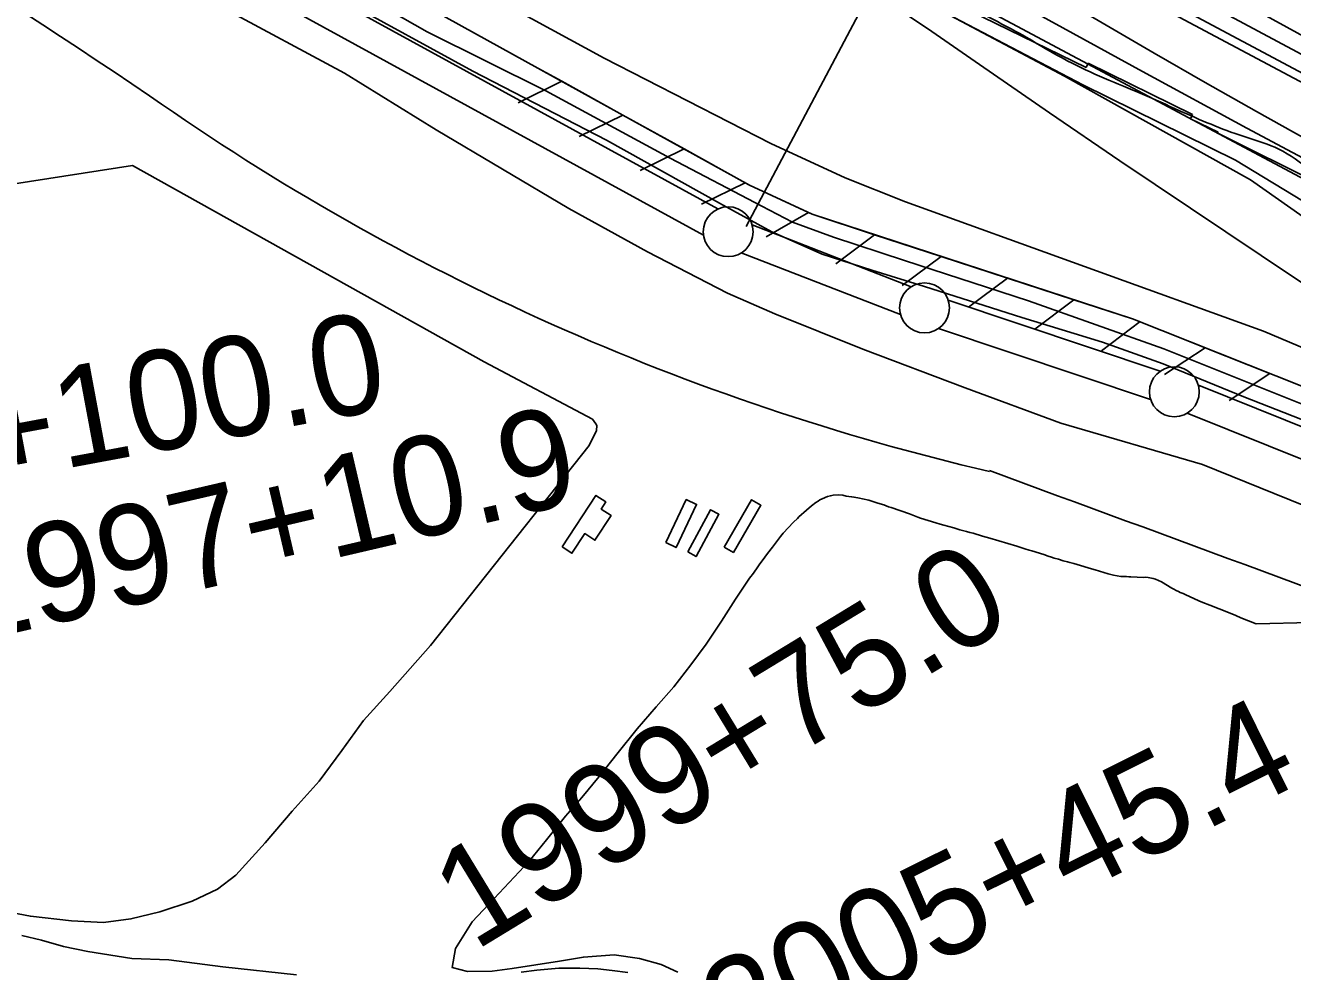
# Model space of a CAD drawing. Extents: x 3767014 to 3805179, y 361544 to 387384.
# Drawn here: x 3784804 to 3786074, y 376289 to 377237 of the extents above; entities that cross this region are included whole.
import ezdxf

# ---------------------------------------------------------------- set-up
doc = ezdxf.new("R2010")
doc.units = 0
for name, color, linetype in [('V-BLDG-OTLN', 7, 'Continuous'), ('V-FLOD-BASE', 7, 'Continuous'), ('V-LEVE-TOET', 7, 'Continuous'), ('V-RIVR-EDGE', 7, 'Continuous'), ('V-RIVR-RANG', 7, 'Continuous'), ('V-ROAD-CNTR', 7, 'Continuous'), ('V-RRAP-FSHR', 7, 'Continuous'), ('V-RRAP-RVMT', 7, 'Continuous'), ('V-SITE-VEGE', 7, 'Continuous'), ('V-SURV-IDEN', 7, 'Continuous'), ('V-SURV-LINE', 7, 'Continuous'), ('V-TOPO-DPTH', 7, 'Continuous'), ('V-TOPO-MINR', 7, 'Continuous'), ('V-TOPO-SHOR', 7, 'Continuous'), ('V-TOPO-WATR', 7, 'Continuous')]:
    doc.layers.add(name, color=color, linetype=linetype)

msp = doc.modelspace()

# ---------------------------------------------------------------- linework, layer by layer
at = {"layer": 'V-BLDG-OTLN'}
for points in [[(3785342.234, 376714.446), (3785375.989, 376765.986), (3785385.965, 376759.453), (3785381.328, 376752.368), (3785391.304, 376745.835), (3785375.064, 376721.036), (3785364.83, 376727.737), (3785351.954, 376708.08)], [(3785445.953, 376718.705), (3785466.537, 376761.886), (3785476.857, 376756.962), (3785456.271, 376713.786)], [(3785504.505, 376714.278), (3785531.906, 376761.638), (3785541.259, 376756.227), (3785513.859, 376708.867)], [(3785467.989, 376709.332), (3785490.868, 376751.619), (3785499.221, 376747.101), (3785476.341, 376704.814)]]:
    msp.add_lwpolyline(points, close=True, dxfattribs=at)
at = {"layer": 'V-FLOD-BASE'}
msp.add_lwpolyline([(3785120.727, 377263.564), (3785252.655, 377191.232), (3785386.797, 377122.067), (3785499.76, 377058.977), (3785552.17, 377030.311), (3785602.717, 377007.914), (3785652.303, 376991.798), (3785705.037, 376975.265), (3785802.846, 376944.366), (3785883.521, 376919.584), (3785944.395, 376897.742), (3786025.152, 376864.873), (3786114.465, 376829.844)], dxfattribs=at)
at = {"layer": 'V-LEVE-TOET'}
for points in [[(3786098.71, 376851.326), (3785944.95, 376912.913), (3785809.506, 376961.056), (3785685.045, 377001.585), (3785613.922, 377024.941), (3785572.874, 377039.969), (3785542.264, 377056.015), (3785450.44, 377104.149), (3785325.707, 377171.486), (3785206.96, 377230.703), (3785083.553, 377301.235)], [(3785002.217, 377254.528), (3785124.034, 377189.121), (3785216.038, 377132.414), (3785348.802, 377053.607), (3785427.609, 377010.275)], [(3785427.609, 377010.275), (3785507.749, 376968.76), (3785555.251, 376948.079), (3785643.436, 376912.502), (3785746.065, 376873.919), (3785841.905, 376838.419), (3785983.743, 376797.087), (3786085.048, 376755.787), (3786203.557, 376705.658), (3786282.694, 376674.041), (3786367.75, 376632.261)]]:
    msp.add_lwpolyline(points, dxfattribs=at)
at = {"layer": 'V-RIVR-EDGE'}
msp.add_spline([(3785266.865, 377529.211), (3785342.8, 377494.248), (3785391.258, 377467.439), (3785439.72, 377442.249), (3785475.246, 377418.707), (3785525.316, 377389.469), (3785575.383, 377359.422), (3785621.413, 377331.811), (3785722.351, 377269.288), (3785796.661, 377231.094), (3785852.385, 377199.415), (3785928.324, 377166.069), (3785964.678, 377149.804), (3786028.506, 377124.576), (3786060.018, 377113.175), (3786092.316, 377092.068), (3786117.34, 377073.405), (3786135.083, 377053.143), (3786154.458, 377039.347), (3786176.258, 377024.735), (3786206.946, 377006.867), (3786256.211, 376979.248), (3786328.098, 376942.677), (3786374.949, 376919.917), (3786491.265, 376862.208), (3786553.467, 376833.749), (3786619.713, 376805.279), (3786729.589, 376759.718), (3786796.656, 376736.099), (3786845.136, 376718.187), (3786867.767, 376712.469), (3787003.51, 376661.992), (3787089.16, 376631.048), (3787163.496, 376603.367), (3787230.559, 376578.13), (3787257.223, 376568.359), (3787300.044, 376551.27), (3787354.992, 376532.533), (3787409.127, 376512.181), (3787544.074, 376466.558), (3787612.756, 376442.126), (3787657.197, 376425.841), (3787730.724, 376398.162), (3787781.63, 376380.244), (3787834.96, 376361.511), (3787891.524, 376341.961), (3787940, 376322.432), (3787998.976, 376297.215), (3788050.697, 376281.721), (3788117.768, 376259.719), (3788176.757, 376240.164), (3788221.198, 376223.879), (3788259.981, 376209.226), (3788406.252, 376164.383), (3788541.215, 376125.23), (3788606.67, 376104.041), (3788679.39, 376077.173), (3788748.889, 376055.974), (3788871.693, 376005.528), (3788969.454, 375966.467), (3789047.013, 375933.926), (3789119.723, 375903.014), (3789155.253, 375881.09), (3789182.716, 375867.274), (3789214.225, 375854.256), (3789257.04, 375834.74), (3789281.286, 375828.21), (3789303.105, 375821.686), (3789328.955, 375809.491), (3789367.724, 375789.177), (3789414.577, 375767.225), (3789468.708, 375745.255), (3789509.105, 375728.981), (3789555.157, 375710.266), (3789585.849, 375694.015), (3789620.578, 375675.328), (3789681.97, 375646.062), (3789753.859, 375610.3), (3789792.633, 375591.603), (3789842.712, 375566.408), (3789897.64, 375539.584), (3789938.019, 375516.03), (3789968.727, 375506.25), (3790004.289, 375497.265), (3790030.972, 375494.773), (3790047.128, 375487.455), (3790077.007, 375469.589), (3790124.633, 375433.077), (3790192.442, 375382.768), (3790252.165, 375332.478), (3790290.91, 375302.459), (3790337.741, 375271.611), (3790406.357, 375220.491), (3790469.329, 375175.855), (3790570.248, 375106.054), (3790647.751, 375050.868), (3790691.367, 375028.115), (3790744.667, 374997.251), (3790806.838, 374955.852), (3790873.863, 374915.249), (3790932, 374877.903), (3791002.231, 374825.97), (3791052.265, 374782.175), (3791082.927, 374753.793), (3791131.331, 374705.149), (3791170.05, 374664.616), (3791192.631, 374638.681), (3791220.891, 374620.01), (3791288.67, 374557.569), (3791322.577, 374533.223), (3791362.944, 374504.817), (3791396.042, 374480.473), (3791434.785, 374449.645), (3791482.407, 374411.517), (3791534.052, 374365.291), (3791646.192, 374254.216), (3791707.514, 374196.644), (3791738.968, 374161.791), (3791773.65, 374123.694), (3791803.497, 374092.888), (3791829.321, 374070.18), (3791830.912, 374059.662), (3791837.316, 374032.958), (3791849.409, 374017.562), (3791884.123, 373992.405), (3791930.977, 373971.262), (3791954.393, 373955.838), (3791993.134, 373924.202), (3792026.979, 373874.785), (3792047.912, 373836.722), (3792063.186, 373799.482), (3792086.509, 373746.857), (3792112.249, 373690.181), (3792141.261, 373648.864), (3792158.993, 373624.558), (3792177.552, 373607.528), (3792214.702, 373586.409), (3792255.083, 373563.665), (3792301.119, 373538.48), (3792346.34, 373510.871), (3792382.671, 373485.71), (3792422.225, 373455.689), (3792479.537, 373411.875), (3792548.144, 373356.711), (3792619.168, 373298.307), (3792672.431, 373252.077), (3792709.534, 373212.357), (3792750.656, 373162.113), (3792839.385, 373068.08), (3792888.572, 373008.92), (3792945.027, 372945.699), (3792999.062, 372884.91), (3793053.898, 372820.884), (3793149.89, 372720.363), (3793208.761, 372653.092), (3793261.195, 372598.777), (3793315.232, 372538.796), (3793358.792, 372493.399), (3793409.592, 372432.618), (3793462.809, 372367.787), (3793498.283, 372323.219), (3793536.997, 372280.26), (3793578.124, 372232.443), (3793604.724, 372196.792), (3793668.438, 372125.466), (3793703.128, 372090.604), (3793760.41, 372034.66), (3793806.384, 371984.404), (3793839.438, 371942.268), (3793939.427, 371823.136), (3793981.333, 371763.186), (3794029.674, 371688.662), (3794050.609, 371651.408), (3794073.177, 371620.62), (3794178.796, 371488.535), (3794237.625, 371404.28), (3794268.243, 371358.106), (3794301.293, 371314.353), (3794332.724, 371269.794), (3794395.613, 371192), (3794429.476, 371149.862), (3794472.201, 371093.953), (3794523.788, 371024.274), (3794601.175, 370922.181), (3794640.679, 370871.942), (3794687.421, 370805.509), (3794733.389, 370752.828), (3794829.339, 370635.323), (3794895.463, 370557.521), (3794959.948, 370470.826), (3795013.158, 370403.569), (3795070.394, 370329.023), (3795159.854, 370203.448), (3795225.98, 370126.454), (3795296.13, 370041.363), (3795379.18, 369940.065), (3795459.001, 369841.201), (3795508.163, 369772.337), (3795554.103, 369708.333), (3795661.315, 369566.538), (3795715.338, 369500.897), (3795762.105, 369444.169), (3795798.366, 369390.703), (3795915.247, 369234.327), (3795963.601, 369165.465), (3796028.082, 369077.153), (3796043.387, 369052.853), (3796054.672, 369037.459), (3796077.242, 369007.48), (3796148.213, 368927.239), (3796183.677, 368878.627), (3796226.382, 368814.631), (3796275.531, 368740.105), (3796314.222, 368688.25), (3796353.714, 368633.158), (3796401.268, 368567.533), (3796456.873, 368487.33), (3796513.292, 368409.551), (3796545.533, 368365.8), (3796626.113, 368246.716), (3796670.449, 368188.377), (3796704.298, 368140.578), (3796751.041, 368074.145), (3796787.308, 368023.105), (3796838.907, 367958.278), (3796844.528, 367942.09), (3796845.295, 367925.104), (3796846.094, 367921.059), (3796852.559, 367919.425), (3796863.071, 367918.59), (3796875.166, 367904.003), (3796903.398, 367874.01), (3796931.629, 367844.017), (3796952.579, 367812.424), (3796982.392, 367767.87), (3797007.371, 367730.606), (3797037.194, 367690.095), (3797062.185, 367657.684), (3797075.869, 367631.77), (3797095.223, 367609.078), (3797126.665, 367569.372), (3797156.484, 367527.244), (3797212.099, 367451.085), (3797254.808, 367388.706), (3797302.183, 367327.228)], degree=3, dxfattribs=at)
at = {"layer": 'V-RIVR-RANG'}
msp.add_line((3785526.644, 377035.409), (3785994.155, 377919.396), dxfattribs=at)
at = {"layer": 'V-ROAD-CNTR'}
for centre, radius, start, end in [((3780473.395, 370586.406), 7946.683, 55.8978329, 65.7719579), ((3786318.777, 379144.083), 2417.108, 234.898179, 256.885695), ((3710258.636, 171357.136), 218872.169, 69.66579575, 69.81798464)]:
    msp.add_arc(centre, radius, start, end, dxfattribs=at)
at = {"layer": 'V-RRAP-FSHR'}
for p, q in [((3785341.862, 377181.046), (3785297.981, 377159.625)), ((3785403.096, 377147.131), (3785359.215, 377125.71)), ((3785464.331, 377113.216), (3785420.449, 377091.794)), ((3785525.565, 377079.3), (3785481.683, 377057.879)), ((3785588.915, 377049.553), (3785546.685, 377025.037)), ((3785655.273, 377027.354), (3785616.223, 376998.036)), ((3785721.807, 377005.606), (3785682.758, 376976.287)), ((3785788.342, 376983.857), (3785749.292, 376954.539)), ((3785854.877, 376962.108), (3785815.827, 376932.79)), ((3785921.411, 376940.359), (3785882.361, 376911.041)), ((3785986.276, 376913.997), (3785945.465, 376887.185)), ((3786051.316, 376888.12), (3786010.505, 376861.307))]:
    msp.add_line(p, q, dxfattribs=at)
for points in [[(3787236.833, 376420.857), (3786577.887, 376678.614), (3785913.593, 376942.915), (3785592.63, 377047.831), (3785529.875, 377076.913), (3785108.727, 377310.171), (3784720.289, 377530.181), (3784085.202, 377884.223), (3783911.942, 378007.354), (3783571.333, 378396.801), (3783147.939, 378566.585), (3783031.896, 378654.52), (3782529.733, 379076.103), (3782427.778, 379137.56), (3782184.756, 379271.949)], [(3783723.393, 378389.37), (3784123.785, 378141.547), (3784574.955, 377888.55), (3785030.914, 377609.291), (3785415.639, 377414.825), (3785845.495, 377186.297), (3786031.775, 377082.309), (3786133.845, 377010.509), (3786511.509, 376814.912), (3787183.654, 376557.882), (3788161.023, 376215.44), (3788730.224, 376025.924), (3789250.344, 375819.05), (3789778.54, 375568.291), (3790049.906, 375437.428), (3790248.587, 375297.942)], [(3785341.862, 377181.046), (3785317.944, 377194.293)], [(3785464.331, 377113.216), (3785403.096, 377147.131), (3785341.861, 377181.047)], [(3785525.565, 377079.3), (3785464.33, 377113.216)], [(3785588.915, 377049.553), (3785529.875, 377076.913), (3785525.564, 377079.301)], [(3785655.273, 377027.354), (3785592.63, 377047.831), (3785588.914, 377049.553)], [(3785721.807, 377005.606), (3785655.272, 377027.355)], [(3785788.342, 376983.857), (3785721.806, 377005.606)], [(3785854.877, 376962.108), (3785788.341, 376983.857)], [(3785921.236, 376939.874), (3785913.593, 376942.915), (3785854.876, 376962.108)], [(3785986.276, 376913.997), (3785921.235, 376939.875)], [(3786051.316, 376888.12), (3785986.275, 376913.997)]]:
    msp.add_lwpolyline(points, dxfattribs=at)
at = {"layer": 'V-RRAP-RVMT'}
for p, q in [((3785867.13, 377194.796), (3785725.363, 377264.323)), ((3785869.32, 377199.129), (3785867.13, 377194.796)), ((3785973.794, 377147.923), (3785869.32, 377199.129)), ((3785971.63, 377143.559), (3785973.794, 377147.923)), ((3785999.429, 377129.925), (3785971.63, 377143.559)), ((3785999.069, 377129.195), (3785999.429, 377129.925)), ((3786101.412, 377078.11), (3785999.069, 377129.195))]:
    msp.add_line(p, q, dxfattribs=at)
at = {"layer": 'V-SITE-VEGE'}
for points in [[(3786376.364, 376790.494), (3786044.755, 376930.678), (3785686.083, 377060.164), (3785625.597, 377084.456), (3785551.423, 377118.571), (3785384.327, 377204.274), (3785048.205, 377387.437), (3784839.698, 377492.192), (3784572.213, 377651.146), (3784364.06, 377765.418), (3784095.295, 377916.661), (3784038.723, 377956.842), (3783941.834, 378041.906), (3783780.72, 378206.932), (3783670.616, 378344.396), (3783602.87, 378414.357), (3783561.74, 378450.171), (3783531.665, 378467.98), (3783341.414, 378559.333)], [(3785684.375, 377271.657), (3785863.786, 377177.476), (3786016.737, 377102.044), (3786093.301, 377055.724)], [(3784522.358, 377036.219), (3784911.665, 377096.803), (3785264.07, 376900.056), (3785372.473, 376842.317), (3785376.112, 376837.86), (3785377.028, 376836.074), (3785376.63, 376831.128), (3785369.147, 376816.227), (3785210.439, 376615.72), (3785169.475, 376569.627), (3785143.128, 376540.472), (3785121.54, 376510.272), (3785098.831, 376479.55), (3785071.73, 376449.676), (3785044.764, 376417.959), (3785015.201, 376385.572), (3784996.786, 376371.311), (3784971.436, 376359.441), (3784939.12, 376348.855), (3784910.206, 376341.681), (3784882.675, 376338.152), (3784850.671, 376339.713), (3784809.537, 376344.272), (3784738.985, 376357.872)], [(3785457.997, 376288.359), (3785441.247, 376295.789), (3785419.671, 376301.868), (3785394.352, 376305.466), (3785363.541, 376303.314), (3785339.68, 376299.322), (3785291.976, 376291.894), (3785272.02, 376289.277), (3785247.332, 376288.808), (3785232.15, 376292.881), (3785235.22, 376311.954), (3785252.112, 376338.593), (3785274.263, 376362.147), (3785309.112, 376399.555), (3785326.604, 376420.836), (3785345.441, 376444.476), (3785361.766, 376463.394), (3785379.432, 376484.302), (3785396.955, 376506.871), (3785417.494, 376532.122), (3785436.297, 376554.29), (3785454.12, 376574.274), (3785471.26, 376596.301), (3785486.346, 376617.092), (3785501.853, 376640.081), (3785515.866, 376662.187), (3785529.845, 376683.005), (3785531.389, 376684.739), (3785532.927, 376686.781), (3785536.925, 376692.44), (3785538.154, 376694.48), (3785539.694, 376696.366), (3785541.23, 376698.881), (3785542.619, 376700.456), (3785548.003, 376707.843), (3785553.086, 376714.292), (3785560.936, 376724.983), (3785563.709, 376728.288), (3785573.896, 376739.159), (3785577.914, 376742.944), (3785579.458, 376744.521), (3785586.878, 376751.306), (3785592.137, 376755.727), (3785596.473, 376759.049), (3785598.646, 376760.319), (3785600.503, 376761.584), (3785602.521, 376762.699), (3785607.958, 376764.783), (3785610.915, 376765.75), (3785613.873, 376766.403), (3785618.862, 376766.768), (3785623.236, 376766.344), (3785626.834, 376765.445), (3785632.147, 376764.72), (3785634.648, 376764.122), (3785639.962, 376763.237), (3785642.934, 376762.645), (3785649.346, 376761.15), (3785656.545, 376759.039), (3785658.425, 376758.279), (3785664.528, 376756.469), (3785669.072, 376754.644), (3785671.733, 376753.89), (3785690.052, 376747.525), (3785698.666, 376744.334), (3785701.175, 376743.269), (3785716.67, 376738.59)], [(3785716.67, 376738.59), (3785721.051, 376737.387), (3785724.651, 376736.175), (3785734.508, 376733.623), (3785740.613, 376731.657), (3785747.339, 376730.01), (3785750.47, 376728.95), (3785753.913, 376728.048), (3785763.303, 376725.337), (3785770.502, 376723.07), (3785797.576, 376715.076), (3785802.743, 376713.413), (3785805.873, 376712.666), (3785810.1, 376711.148), (3785812.602, 376710.55), (3785824.813, 376706.774), (3785829.04, 376705.256), (3785832.327, 376704.197), (3785835.145, 376703.29), (3785839.525, 376702.088), (3785844.068, 376700.575), (3785848.291, 376699.526), (3785850.638, 376698.768), (3785854.705, 376697.718), (3785857.992, 376696.659), (3785872.392, 376692.438), (3785876.303, 376691.385), (3785880.373, 376690.023), (3785889.294, 376687.461), (3785894.455, 376686.265), (3785901.959, 376684.938), (3785904.769, 376684.655), (3785907.576, 376684.684), (3785909.764, 376684.551), (3785911.791, 376684.571), (3785924.749, 376683.924), (3785926.934, 376683.947), (3785929.275, 376683.658), (3785934.278, 376682.773), (3785936.469, 376682.171), (3785942.736, 376679.583), (3785953.101, 376672.98), (3785954.983, 376672.062), (3785957.183, 376670.682), (3785959.532, 376669.766), (3785961.414, 376668.851), (3785964.39, 376667.79), (3785966.272, 376666.717), (3785979.91, 376660.458), (3785984.143, 376658.629), (3785991.19, 376656.049), (3786000.277, 376652.397), (3786007.953, 376649.512), (3786017.042, 376645.705), (3786022.213, 376643.417), (3786037.409, 376637.33), (3786092.05, 376638.707)]]:
    msp.add_lwpolyline(points, dxfattribs=at)
at = {"layer": 'V-SURV-LINE'}
for points in [[(3784074.105, 377833.057), (3785498.199, 377053.088)], [(3785483.801, 377026.769), (3784059.707, 377806.738)], [(3785532.586, 377037.075), (3785691.967, 376975.157)], [(3785681.09, 376947.199), (3785521.709, 377009.117)], [(3785728.86, 376961.809), (3785941.299, 376890.521)], [(3785931.771, 376862.074), (3785719.332, 376933.362)], [(3785979.631, 376876.394), (3786471.769, 376678.452)], [(3786460.555, 376650.627), (3785968.416, 376848.569)]]:
    msp.add_lwpolyline(points, dxfattribs=at)
for centre in [(3785508.524, 377030.331), (3785705.152, 376953.943), (3785955.479, 376869.94)]:
    msp.add_circle(centre, 25, dxfattribs=at)
at = {"layer": 'V-TOPO-DPTH'}
for points in [[(3786182.435, 377031.35), (3785726.876, 377274.552), (3785662.019, 377309.591), (3785597.4, 377345.056), (3785533.136, 377381.16), (3785469.108, 377417.691), (3785368.96, 377475.492), (3785355.18, 377483.434), (3785341.392, 377491.364), (3785327.594, 377499.276), (3785313.789, 377507.176), (3784267.41, 378105.09), (3783553.349, 378550.034), (3783518.043, 378572.156), (3783482.811, 378594.395)], [(3785377.59, 377535.045), (3785935.218, 377209.238), (3785986.338, 377179.753), (3786037.674, 377150.654), (3786089.333, 377122.134)], [(3785377.59, 377535.045), (3785935.218, 377209.238), (3785986.338, 377179.753), (3786037.674, 377150.654), (3786089.333, 377122.134)], [(3786216.443, 377118.369), (3785639.3, 377426.357)], [(3785639.3, 377426.357), (3786216.443, 377118.369)], [(3786237.543, 377125.336), (3785952.749, 377278.128)], [(3786237.543, 377125.336), (3785952.749, 377278.128)], [(3786043.829, 377248.837), (3786123.636, 377205.012)], [(3786043.829, 377248.837), (3786123.636, 377205.012)]]:
    msp.add_lwpolyline(points, dxfattribs=at)
at = {"layer": 'V-TOPO-MINR'}
for points in [[(3785377.59, 377535.045), (3785935.218, 377209.238), (3785986.338, 377179.753), (3786037.674, 377150.654), (3786089.333, 377122.134)], [(3785474.464, 377504.077), (3786205.878, 377114.859)], [(3785639.3, 377426.357), (3786216.443, 377118.369)], [(3785952.749, 377278.128), (3786237.543, 377125.336)], [(3785657.229, 377268.538), (3785712.61, 377231.041), (3785760.325, 377197.959), (3785830.53, 377149.589), (3785900.923, 377101.496), (3785971.597, 377053.819), (3786042.46, 377006.418), (3786136.133, 376944.158)], [(3785819.441, 377248.002), (3785923.508, 377190.737), (3786027.978, 377134.196), (3786205.98, 377039.056)], [(3786043.829, 377248.837), (3786123.636, 377205.012)]]:
    msp.add_lwpolyline(points, dxfattribs=at)
at = {"layer": 'V-TOPO-SHOR'}
for points in [[(3784800.909, 376324.988), (3784820.527, 376320.343), (3784842.649, 376314.043), (3784867.033, 376308.958), (3784911.108, 376302.095), (3784948.314, 376300.5), (3785002.26, 376293.7), (3785076.226, 376285.431)], [(3785301.059, 376288.24), (3785316.714, 376290.385), (3785338.73, 376292.365), (3785360.056, 376292.136), (3785377.871, 376291.677), (3785392.154, 376290.035), (3785408.022, 376288.036)]]:
    msp.add_lwpolyline(points, dxfattribs=at)
at = {"layer": 'V-TOPO-WATR'}
msp.add_lwpolyline([(3783482.811, 378594.395), (3783518.043, 378572.156), (3783553.349, 378550.034), (3784267.41, 378105.09), (3785313.789, 377507.176), (3785327.594, 377499.276), (3785341.392, 377491.364), (3785355.18, 377483.434), (3785368.96, 377475.492), (3785469.108, 377417.691), (3785533.136, 377381.16), (3785597.4, 377345.056), (3785662.019, 377309.591), (3785726.876, 377274.552), (3786182.435, 377031.35)], dxfattribs=at)

# ---------------------------------------------------------------- texts
at = {"layer": 'V-SURV-IDEN'}
for s, rotation, p in [('1994+100.0', 10.576167, (3784472.997, 376723.46)), ('1997+10.9', 13.127026, (3784744.399, 376616.609)), ('1999+75.0', 31.332857, (3785254.282, 376308.642)), ('2005+45.4', 26.472147, (3785515.368, 376195.265))]:
    msp.add_text(s, height=100, rotation=rotation, dxfattribs=at).set_placement(p)

doc.saveas('drawing.dxf')
